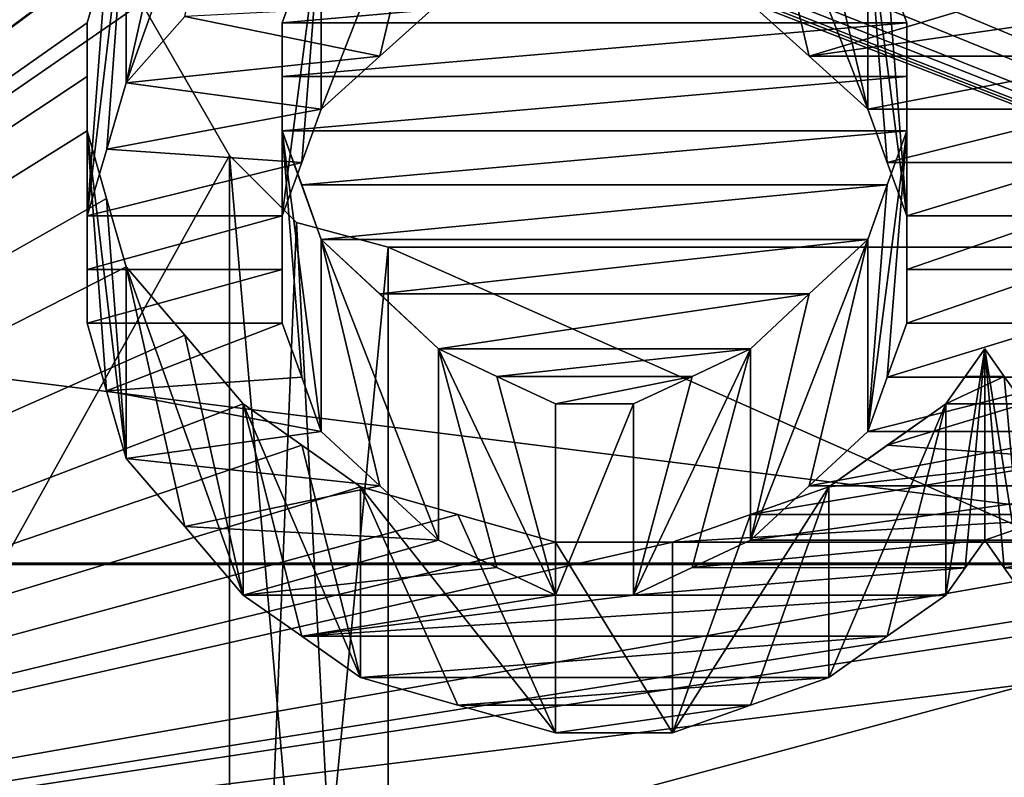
# Model space of a CAD drawing. Header units: millimetres. Extents: x -122 to 122, y -98 to 94.
# Tile 487 of 533: x 67.32 to 70, y 33.81 to 35.87. Entities that reach past the tile are written whole.
import ezdxf

# ---------------------------------------------------------------- set-up
doc = ezdxf.new("R2010")
doc.units = ezdxf.units.MM
doc.header["$LTSCALE"] = 26.699852
for name, color, linetype in [('1004', 7, 'CONTINUOUS'), ('1006', 7, 'CONTINUOUS'), ('1026', 7, 'CONTINUOUS'), ('1029', 7, 'CONTINUOUS'), ('1044', 7, 'CONTINUOUS'), ('1045', 7, 'CONTINUOUS'), ('1133', 7, 'CONTINUOUS'), ('1150', 7, 'CONTINUOUS'), ('1736', 7, 'CONTINUOUS'), ('1737', 7, 'CONTINUOUS'), ('4178', 7, 'CONTINUOUS'), ('4195', 7, 'CONTINUOUS'), ('4503', 7, 'CONTINUOUS'), ('4633', 7, 'CONTINUOUS'), ('4656', 7, 'CONTINUOUS'), ('4657', 7, 'CONTINUOUS'), ('4658', 7, 'CONTINUOUS'), ('4659', 7, 'CONTINUOUS'), ('4660', 7, 'CONTINUOUS'), ('4661', 7, 'CONTINUOUS'), ('4662', 7, 'CONTINUOUS'), ('4663', 7, 'CONTINUOUS'), ('4664', 7, 'CONTINUOUS'), ('4665', 7, 'CONTINUOUS'), ('4666', 7, 'CONTINUOUS'), ('4683', 7, 'CONTINUOUS'), ('4684', 7, 'CONTINUOUS'), ('4688', 7, 'CONTINUOUS'), ('4689', 7, 'CONTINUOUS'), ('4690', 7, 'CONTINUOUS'), ('4691', 7, 'CONTINUOUS'), ('4692', 7, 'CONTINUOUS'), ('4693', 7, 'CONTINUOUS'), ('4694', 7, 'CONTINUOUS'), ('4695', 7, 'CONTINUOUS'), ('4696', 7, 'CONTINUOUS'), ('4697', 7, 'CONTINUOUS'), ('4698', 7, 'CONTINUOUS'), ('4781', 7, 'CONTINUOUS'), ('4782', 7, 'CONTINUOUS'), ('4791', 7, 'CONTINUOUS'), ('4792', 7, 'CONTINUOUS'), ('4793', 7, 'CONTINUOUS'), ('4794', 7, 'CONTINUOUS')]:
    doc.layers.add(name, color=color, linetype=linetype)

msp = doc.modelspace()

# ---------------------------------------------------------------- linework, layer by layer
at = {"layer": '1004', "color": 250, "linetype": 'Continuous', "true_color": 0x323232}
for points in [[(78.9793, 35.25), (78.9793, 30.5274, -17.625), (68.3207, 35.25), (78.9793, 35.25)], [(68.3207, 35.25), (78.9793, 30.5274, -17.625), (68.3207, 30.5274, -17.625), (68.3207, 35.25)]]:
    msp.add_3dface(points, dxfattribs=at)
at = {"layer": '1006', "color": 250, "linetype": 'Continuous', "true_color": 0x323232}
for points in [[(78.9793, 35.25), (68.3207, 35.25), (68.3207, 30.5274, 17.625), (78.9793, 35.25)], [(78.9793, 30.5274, 17.625), (78.9793, 35.25), (68.3207, 30.5274, 17.625), (78.9793, 30.5274, 17.625)]]:
    msp.add_3dface(points, dxfattribs=at)
at = {"layer": '1026', "color": 250, "linetype": 'Continuous', "true_color": 0x323232}
for points in [[(66.4443, 38), (66.4443, 32.909, 19), (67.8877, 35.5), (66.4443, 38)], [(67.8877, 35.5), (66.4443, 32.909, 19), (67.8877, 30.7439, 17.75), (67.8877, 35.5)]]:
    msp.add_3dface(points, dxfattribs=at)
at = {"layer": '1029', "color": 250, "linetype": 'Continuous', "true_color": 0x323232}
for points in [[(66.4443, 38), (67.8877, 35.5), (67.8877, 30.7439, -17.75), (66.4443, 38)], [(66.4443, 32.909, -19), (66.4443, 38), (67.8877, 30.7439, -17.75), (66.4443, 32.909, -19)]]:
    msp.add_3dface(points, dxfattribs=at)
at = {"layer": '1044', "color": 250, "linetype": 'Continuous', "true_color": 0x323232}
for points in [[(67.8877, 35.5), (68.3207, 30.5274, -17.625), (67.8877, 30.7439, -17.75), (67.8877, 35.5)], [(68.3207, 30.5274, -17.625), (67.8877, 35.5), (68.0707, 35.317), (68.3207, 30.5274, -17.625)], [(68.3207, 35.25), (68.3207, 30.5274, -17.625), (68.0707, 35.317), (68.3207, 35.25)]]:
    msp.add_3dface(points, dxfattribs=at)
at = {"layer": '1045', "color": 250, "linetype": 'Continuous', "true_color": 0x323232}
for points in [[(67.8877, 35.5), (67.8877, 30.7439, 17.75), (68.0707, 35.317), (67.8877, 35.5)], [(67.8877, 30.7439, 17.75), (68.3207, 35.25), (68.0707, 35.317), (67.8877, 30.7439, 17.75)], [(68.3207, 30.5274, 17.625), (68.3207, 35.25), (67.8877, 30.7439, 17.75), (68.3207, 30.5274, 17.625)]]:
    msp.add_3dface(points, dxfattribs=at)
at = {"layer": '1133', "color": 250, "linetype": 'Continuous', "true_color": 0x323232}
for points in [[(103.1595, 34.3891, -24.5448), (103.1595, 41.469, -8.0861), (36.8405, 34.3891, -24.5448), (103.1595, 34.3891, -24.5448)], [(36.8405, 34.3891, -24.5448), (103.1595, 41.469, -8.0861), (36.8405, 41.469, -8.0861), (36.8405, 34.3891, -24.5448)], [(103.1595, 21.125, -36.5896), (103.1595, 34.3891, -24.5448), (36.8405, 21.125, -36.5896), (103.1595, 21.125, -36.5896)], [(36.8405, 21.125, -36.5896), (103.1595, 34.3891, -24.5448), (36.8405, 34.3891, -24.5448), (36.8405, 21.125, -36.5896)]]:
    msp.add_3dface(points, dxfattribs=at)
at = {"layer": '1150', "color": 250, "linetype": 'Continuous', "true_color": 0x323232}
for points in [[(63.7701, 33.238, -34.9757), (63.7701, 40.5031, -26.2213), (67.9255, 36.5444, -31.5051), (63.7701, 33.238, -34.9757)], [(68.085, 36.4363, -31.63), (63.7701, 33.238, -34.9757), (67.9255, 36.5444, -31.5051), (68.085, 36.4363, -31.63)], [(68.2447, 36.3277, -31.7547), (63.7701, 33.238, -34.9757), (68.085, 36.4363, -31.63), (68.2447, 36.3277, -31.7547)], [(76.2299, 33.238, -34.9757), (63.7701, 33.238, -34.9757), (68.2447, 36.3277, -31.7547), (76.2299, 33.238, -34.9757)], [(68.4573, 36.2552, -31.8374), (76.2299, 33.238, -34.9757), (68.2447, 36.3277, -31.7547), (68.4573, 36.2552, -31.8374)], [(68.6702, 36.1825, -31.92), (76.2299, 33.238, -34.9757), (68.4573, 36.2552, -31.8374), (68.6702, 36.1825, -31.92)], [(68.6702, 36.1825, -31.92), (68.8297, 36.1462, -31.9612), (76.2299, 33.238, -34.9757), (68.6702, 36.1825, -31.92)], [(68.9894, 36.1098, -32.0023), (76.2299, 33.238, -34.9757), (68.8297, 36.1462, -31.9612), (68.9894, 36.1098, -32.0023)], [(68.9894, 36.1098, -32.0023), (69.2552, 36.0733, -32.0433), (76.2299, 33.238, -34.9757), (68.9894, 36.1098, -32.0023)], [(69.5213, 36.0369, -32.0844), (76.2299, 33.238, -34.9757), (69.2552, 36.0733, -32.0433), (69.5213, 36.0369, -32.0844)], [(70.4787, 36.0369, -32.0844), (76.2299, 33.238, -34.9757), (69.5213, 36.0369, -32.0844), (70.4787, 36.0369, -32.0844)]]:
    msp.add_3dface(points, dxfattribs=at)
at = {"layer": '1736', "color": 250, "linetype": 'Continuous', "true_color": 0x323232}
for points in [[(31.5, 43.165, -19.2183), (108.5, 31.6164, -35.1136), (31.5, 31.6164, -35.1136), (31.5, 43.165, -19.2183)], [(108.5, 43.165, -19.2183), (108.5, 31.6164, -35.1136), (31.5, 43.165, -19.2183), (108.5, 43.165, -19.2183)]]:
    msp.add_3dface(points, dxfattribs=at)
at = {"layer": '1737', "color": 250, "linetype": 'Continuous', "true_color": 0x323232}
for points in [[(108.5, 44.9921, -20.0318), (108.5, 32.9547, -36.5999), (31.5, 44.9921, -20.0318), (108.5, 44.9921, -20.0318)], [(31.5, 44.9921, -20.0318), (108.5, 32.9547, -36.5999), (31.5, 32.9547, -36.5999), (31.5, 44.9921, -20.0318)]]:
    msp.add_3dface(points, dxfattribs=at)
at = {"layer": '4178', "color": 250, "linetype": 'Continuous', "true_color": 0x323232}
for points in [[(103.1595, 41.469, 8.0861), (103.1595, 34.3891, 24.5448), (36.8405, 41.469, 8.0861), (103.1595, 41.469, 8.0861)], [(36.8405, 41.469, 8.0861), (103.1595, 34.3891, 24.5448), (36.8405, 34.3891, 24.5448), (36.8405, 41.469, 8.0861)], [(103.1595, 34.3891, 24.5448), (103.1595, 21.125, 36.5896), (36.8405, 34.3891, 24.5448), (103.1595, 34.3891, 24.5448)], [(36.8405, 34.3891, 24.5448), (103.1595, 21.125, 36.5896), (36.8405, 21.125, 36.5896), (36.8405, 34.3891, 24.5448)]]:
    msp.add_3dface(points, dxfattribs=at)
at = {"layer": '4195', "color": 250, "linetype": 'Continuous', "true_color": 0x323232}
for points in [[(63.7701, 40.5031, 26.2213), (63.7701, 33.238, 34.9757), (67.5, 40.0106, 26.967), (63.7701, 40.5031, 26.2213)], [(67.5, 40.0106, 26.967), (63.7701, 33.238, 34.9757), (67.5, 39.8158, 27.2536), (67.5, 40.0106, 26.967)], [(67.5, 39.8158, 27.2536), (63.7701, 33.238, 34.9757), (67.5, 39.6191, 27.5389), (67.5, 39.8158, 27.2536)], [(67.5, 39.6191, 27.5389), (63.7701, 33.238, 34.9757), (67.8714, 39.4218, 27.8206), (67.5, 39.6191, 27.5389)], [(67.8714, 39.4218, 27.8206), (63.7701, 33.238, 34.9757), (68.2447, 39.2221, 28.1014), (67.8714, 39.4218, 27.8206)], [(63.7701, 33.238, 34.9757), (68.5638, 38.4805, 29.1086), (69.0957, 39.2221, 28.1014), (63.7701, 33.238, 34.9757)], [(68.2447, 39.2221, 28.1014), (63.7701, 33.238, 34.9757), (69.0957, 39.2221, 28.1014), (68.2447, 39.2221, 28.1014)], [(63.7701, 33.238, 34.9757), (67.9255, 36.5876, 31.4549), (68.5638, 38.4805, 29.1086), (63.7701, 33.238, 34.9757)], [(67.9255, 36.5876, 31.4549), (63.7701, 33.238, 34.9757), (67.7662, 36.4075, 31.6632), (67.9255, 36.5876, 31.4549)], [(67.7662, 36.4075, 31.6632), (63.7701, 33.238, 34.9757), (67.6064, 36.2261, 31.8705), (67.7662, 36.4075, 31.6632)], [(67.6064, 36.2261, 31.8705), (63.7701, 33.238, 34.9757), (67.5532, 36.0443, 32.076), (67.6064, 36.2261, 31.8705)], [(67.5532, 36.0443, 32.076), (63.7701, 33.238, 34.9757), (67.5, 35.8614, 32.2804), (67.5532, 36.0443, 32.076)], [(68.0851, 36.0078, 32.117), (68.0319, 35.8614, 32.2804), (69.6808, 36.0078, 32.117), (68.0851, 36.0078, 32.117)], [(69.6808, 36.0078, 32.117), (68.0319, 35.8614, 32.2804), (69.734, 35.8614, 32.2804), (69.6808, 36.0078, 32.117)], [(67.5, 35.8614, 32.2804), (63.7701, 33.238, 34.9757), (67.5, 35.7147, 32.4426), (67.5, 35.8614, 32.2804)], [(69.734, 35.8614, 32.2804), (68.0319, 35.8614, 32.2804), (68.0319, 35.7147, 32.4426), (69.734, 35.8614, 32.2804)], [(69.734, 35.7147, 32.4426), (69.734, 35.8614, 32.2804), (68.0319, 35.7147, 32.4426), (69.734, 35.7147, 32.4426)], [(67.5, 35.7147, 32.4426), (63.7701, 33.238, 34.9757), (67.5, 35.5672, 32.6042), (67.5, 35.7147, 32.4426)], [(69.734, 35.5672, 32.6042), (69.734, 35.7147, 32.4426), (68.0319, 35.5672, 32.6042), (69.734, 35.5672, 32.6042)], [(68.0319, 35.5672, 32.6042), (69.734, 35.7147, 32.4426), (68.0319, 35.7147, 32.4426), (68.0319, 35.5672, 32.6042)], [(67.5, 35.5672, 32.6042), (63.7701, 33.238, 34.9757), (67.5531, 35.3825, 32.8046), (67.5, 35.5672, 32.6042)], [(68.0851, 35.4195, 32.7647), (69.734, 35.5672, 32.6042), (68.0319, 35.5672, 32.6042), (68.0851, 35.4195, 32.7647)], [(69.6809, 35.4195, 32.7647), (69.734, 35.5672, 32.6042), (68.0851, 35.4195, 32.7647), (69.6809, 35.4195, 32.7647)], [(68.1383, 35.271, 32.9245), (69.6809, 35.4195, 32.7647), (68.0851, 35.4195, 32.7647), (68.1383, 35.271, 32.9245)], [(69.6277, 35.271, 32.9245), (69.6809, 35.4195, 32.7647), (68.1383, 35.271, 32.9245), (69.6277, 35.271, 32.9245)], [(67.5531, 35.3825, 32.8046), (63.7701, 33.238, 34.9757), (67.6064, 35.1966, 33.004), (67.5531, 35.3825, 32.8046)], [(68.2977, 35.1222, 33.0831), (69.6277, 35.271, 32.9245), (68.1383, 35.271, 32.9245), (68.2977, 35.1222, 33.0831)], [(69.4682, 35.1222, 33.0831), (69.6277, 35.271, 32.9245), (68.2977, 35.1222, 33.0831), (69.4682, 35.1222, 33.0831)], [(67.6064, 35.1966, 33.004), (63.7701, 33.238, 34.9757), (67.7658, 35.0103, 33.2015), (67.6064, 35.1966, 33.004)], [(68.4574, 34.9727, 33.2411), (69.4682, 35.1222, 33.0831), (68.2977, 35.1222, 33.0831), (68.4574, 34.9727, 33.2411)], [(69.3085, 34.9727, 33.2411), (69.4682, 35.1222, 33.0831), (68.4574, 34.9727, 33.2411), (69.3085, 34.9727, 33.2411)], [(67.7658, 35.0103, 33.2015), (63.7701, 33.238, 34.9757), (67.9255, 34.8228, 33.3982), (67.7658, 35.0103, 33.2015)], [(68.617, 34.8978, 33.3197), (69.3085, 34.9727, 33.2411), (68.4574, 34.9727, 33.2411), (68.617, 34.8978, 33.3197)], [(69.149, 34.8978, 33.3197), (69.3085, 34.9727, 33.2411), (68.617, 34.8978, 33.3197), (69.149, 34.8978, 33.3197)], [(69.9468, 34.9727, 33.2411), (69.8936, 34.8978, 33.3197), (70, 34.8978, 33.3197), (69.9468, 34.9727, 33.2411)], [(68.7766, 34.8228, 33.3982), (69.149, 34.8978, 33.3197), (68.617, 34.8978, 33.3197), (68.7766, 34.8228, 33.3982)], [(68.9894, 34.8228, 33.3982), (69.149, 34.8978, 33.3197), (68.7766, 34.8228, 33.3982), (68.9894, 34.8228, 33.3982)], [(69.8404, 34.8228, 33.3982), (70.0532, 34.8228, 33.3982), (70, 34.8978, 33.3197), (69.8404, 34.8228, 33.3982)], [(69.8936, 34.8978, 33.3197), (69.8404, 34.8228, 33.3982), (70, 34.8978, 33.3197), (69.8936, 34.8978, 33.3197)], [(67.9255, 34.8228, 33.3982), (63.7701, 33.238, 34.9757), (68.085, 34.7101, 33.5152), (67.9255, 34.8228, 33.3982)], [(70.2126, 34.6725, 33.5541), (70.0532, 34.8228, 33.3982), (69.681, 34.7101, 33.5152), (70.2126, 34.6725, 33.5541)], [(69.681, 34.7101, 33.5152), (70.0532, 34.8228, 33.3982), (69.8404, 34.8228, 33.3982), (69.681, 34.7101, 33.5152)], [(68.085, 34.7101, 33.5152), (63.7701, 33.238, 34.9757), (68.2447, 34.597, 33.632), (68.085, 34.7101, 33.5152)], [(69.5213, 34.597, 33.632), (70.2126, 34.6725, 33.5541), (69.681, 34.7101, 33.5152), (69.5213, 34.597, 33.632)], [(70.3723, 34.5214, 33.7095), (70.2126, 34.6725, 33.5541), (69.3086, 34.5215, 33.7095), (70.3723, 34.5214, 33.7095)], [(69.3086, 34.5215, 33.7095), (70.2126, 34.6725, 33.5541), (69.5213, 34.597, 33.632), (69.3086, 34.5215, 33.7095)], [(68.2447, 34.597, 33.632), (63.7701, 33.238, 34.9757), (68.5105, 34.5215, 33.7095), (68.2447, 34.597, 33.632)], [(68.5105, 34.5215, 33.7095), (63.7701, 33.238, 34.9757), (68.7766, 34.4458, 33.7868), (68.5105, 34.5215, 33.7095)], [(69.0957, 34.4458, 33.7868), (70.3723, 34.5214, 33.7095), (69.3086, 34.5215, 33.7095), (69.0957, 34.4458, 33.7868)], [(70.6382, 34.4458, 33.7868), (70.3723, 34.5214, 33.7095), (69.0957, 34.4458, 33.7868), (70.6382, 34.4458, 33.7868)], [(70.6382, 34.4458, 33.7868), (63.7701, 33.238, 34.9757), (70.9043, 34.37, 33.8639), (70.6382, 34.4458, 33.7868)], [(63.7701, 33.238, 34.9757), (70.6382, 34.4458, 33.7868), (69.0957, 34.4458, 33.7868), (63.7701, 33.238, 34.9757)], [(68.7766, 34.4458, 33.7868), (63.7701, 33.238, 34.9757), (69.0957, 34.4458, 33.7868), (68.7766, 34.4458, 33.7868)], [(63.7701, 33.238, 34.9757), (68.6702, 33.6824, 34.5479), (71.2234, 34.37, 33.8639), (63.7701, 33.238, 34.9757)], [(70.9043, 34.37, 33.8639), (63.7701, 33.238, 34.9757), (71.2234, 34.37, 33.8639), (70.9043, 34.37, 33.8639)], [(68.6702, 33.6824, 34.5479), (70.9043, 33.7593, 34.4728), (71.2234, 34.37, 33.8639), (68.6702, 33.6824, 34.5479)]]:
    msp.add_3dface(points, dxfattribs=at)
at = {"layer": '4503', "color": 250, "linetype": 'Continuous', "true_color": 0x323232}
for points in [[(67.7662, 35.8781, 30.7461), (68.2981, 35.7701, 30.8718), (68.4574, 35.9138, 30.7045), (67.7662, 35.8781, 30.7461)], [(69.9468, 35.9138, 30.7045), (69.3085, 35.9138, 30.7045), (69.4679, 35.7701, 30.8718), (69.9468, 35.9138, 30.7045)], [(70.4787, 35.9138, 30.7045), (69.9468, 35.9138, 30.7045), (69.4679, 35.7701, 30.8718), (70.4787, 35.9138, 30.7045)], [(70.3724, 35.77, 30.8718), (70.4787, 35.9138, 30.7045), (69.4679, 35.7701, 30.8718), (70.3724, 35.77, 30.8718)], [(67.7662, 35.8781, 30.7461), (67.6064, 35.6978, 30.9553), (68.2981, 35.7701, 30.8718), (67.7662, 35.8781, 30.7461)], [(67.6064, 35.6978, 30.9553), (68.1383, 35.6255, 31.0385), (68.2981, 35.7701, 30.8718), (67.6064, 35.6978, 30.9553)], [(70.3724, 35.77, 30.8718), (69.4679, 35.7701, 30.8718), (69.6277, 35.6255, 31.0385), (70.3724, 35.77, 30.8718)], [(70.266, 35.6255, 31.0385), (70.3724, 35.77, 30.8718), (69.6277, 35.6255, 31.0385), (70.266, 35.6255, 31.0385)], [(67.6064, 35.6978, 30.9553), (67.5532, 35.517, 31.1626), (68.1383, 35.6255, 31.0385), (67.6064, 35.6978, 30.9553)], [(67.5532, 35.517, 31.1626), (68.0852, 35.4807, 31.2039), (68.1383, 35.6255, 31.0385), (67.5532, 35.517, 31.1626)], [(70.266, 35.6255, 31.0385), (69.6277, 35.6255, 31.0385), (69.6808, 35.4807, 31.2039), (70.266, 35.6255, 31.0385)], [(70.2128, 35.4807, 31.2039), (70.266, 35.6255, 31.0385), (69.6808, 35.4807, 31.2039), (70.2128, 35.4807, 31.2039)], [(67.5532, 35.517, 31.1626), (67.5, 35.335, 31.3687), (68.0852, 35.4807, 31.2039), (67.5532, 35.517, 31.1626)], [(67.5, 35.335, 31.3687), (68.0319, 35.335, 31.3687), (68.0852, 35.4807, 31.2039), (67.5, 35.335, 31.3687)], [(70.2128, 35.4807, 31.2039), (69.6808, 35.4807, 31.2039), (69.734, 35.335, 31.3687), (70.2128, 35.4807, 31.2039)], [(70.1596, 35.335, 31.3687), (70.2128, 35.4807, 31.2039), (69.734, 35.335, 31.3687), (70.1596, 35.335, 31.3687)], [(67.5, 35.335, 31.3687), (67.5, 35.1891, 31.5323), (68.0319, 35.335, 31.3687), (67.5, 35.335, 31.3687)], [(68.0319, 35.335, 31.3687), (67.5, 35.1891, 31.5323), (68.0319, 35.1891, 31.5323), (68.0319, 35.335, 31.3687)], [(70.1596, 35.1891, 31.5323), (70.1596, 35.335, 31.3687), (69.734, 35.1891, 31.5323), (70.1596, 35.1891, 31.5323)], [(70.1596, 35.335, 31.3687), (69.734, 35.335, 31.3687), (69.734, 35.1891, 31.5323), (70.1596, 35.335, 31.3687)], [(67.5, 35.1891, 31.5323), (67.5, 35.0424, 31.6953), (68.0319, 35.1891, 31.5323), (67.5, 35.1891, 31.5323)], [(67.5, 35.0424, 31.6953), (68.0319, 35.0424, 31.6953), (68.0319, 35.1891, 31.5323), (67.5, 35.0424, 31.6953)], [(70.1596, 35.0424, 31.6953), (70.1596, 35.1891, 31.5323), (69.734, 35.0424, 31.6953), (70.1596, 35.0424, 31.6953)], [(70.1596, 35.1891, 31.5323), (69.734, 35.1891, 31.5323), (69.734, 35.0424, 31.6953), (70.1596, 35.1891, 31.5323)], [(67.5, 35.0424, 31.6953), (67.5531, 34.8586, 31.8973), (68.0319, 35.0424, 31.6953), (67.5, 35.0424, 31.6953)], [(67.5531, 34.8586, 31.8973), (68.0851, 34.8954, 31.857), (68.0319, 35.0424, 31.6953), (67.5531, 34.8586, 31.8973)], [(70.2127, 34.8954, 31.857), (70.1596, 35.0424, 31.6953), (69.6809, 34.8954, 31.857), (70.2127, 34.8954, 31.857)], [(70.1596, 35.0424, 31.6953), (69.734, 35.0424, 31.6953), (69.6809, 34.8954, 31.857), (70.1596, 35.0424, 31.6953)], [(67.5531, 34.8586, 31.8973), (68.1383, 34.7477, 32.0181), (68.0851, 34.8954, 31.857), (67.5531, 34.8586, 31.8973)], [(70.266, 34.7477, 32.0181), (70.2127, 34.8954, 31.857), (69.6277, 34.7477, 32.0181), (70.266, 34.7477, 32.0181)], [(70.2127, 34.8954, 31.857), (69.6809, 34.8954, 31.857), (69.6277, 34.7477, 32.0181), (70.2127, 34.8954, 31.857)], [(67.5531, 34.8586, 31.8973), (67.6064, 34.6737, 32.0983), (68.1383, 34.7477, 32.0181), (67.5531, 34.8586, 31.8973)], [(67.6064, 34.6737, 32.0983), (68.2977, 34.5997, 32.178), (68.1383, 34.7477, 32.0181), (67.6064, 34.6737, 32.0983)], [(70.3722, 34.5997, 32.178), (70.266, 34.7477, 32.0181), (69.4682, 34.5997, 32.178), (70.3722, 34.5997, 32.178)], [(70.266, 34.7477, 32.0181), (69.6277, 34.7477, 32.0181), (69.4682, 34.5997, 32.178), (70.266, 34.7477, 32.0181)], [(67.6064, 34.6737, 32.0983), (67.7658, 34.4883, 32.2974), (68.2977, 34.5997, 32.178), (67.6064, 34.6737, 32.0983)], [(67.7658, 34.4883, 32.2974), (68.4574, 34.4509, 32.3373), (68.2977, 34.5997, 32.178), (67.7658, 34.4883, 32.2974)], [(69.9468, 34.4509, 32.3373), (70.3722, 34.5997, 32.178), (69.3085, 34.4509, 32.3373), (69.9468, 34.4509, 32.3373)], [(70.3722, 34.5997, 32.178), (69.4682, 34.5997, 32.178), (69.3085, 34.4509, 32.3373), (70.3722, 34.5997, 32.178)], [(69.9468, 34.4509, 32.3373), (70.4787, 34.4509, 32.3373), (70.3722, 34.5997, 32.178), (69.9468, 34.4509, 32.3373)], [(67.7658, 34.4883, 32.2974), (67.9255, 34.3016, 32.4955), (68.4574, 34.4509, 32.3373), (67.7658, 34.4883, 32.2974)], [(67.9255, 34.3016, 32.4955), (68.6169, 34.3764, 32.4165), (68.4574, 34.4509, 32.3373), (67.9255, 34.3016, 32.4955)], [(69.8936, 34.3763, 32.4165), (69.9468, 34.4509, 32.3373), (69.149, 34.3764, 32.4165), (69.8936, 34.3763, 32.4165)], [(69.9468, 34.4509, 32.3373), (69.3085, 34.4509, 32.3373), (69.149, 34.3764, 32.4165), (69.9468, 34.4509, 32.3373)], [(69.9468, 34.4509, 32.3373), (70, 34.3763, 32.4165), (70.4787, 34.4509, 32.3373), (69.9468, 34.4509, 32.3373)], [(70, 34.3763, 32.4165), (70.6913, 34.3391, 32.456), (70.4787, 34.4509, 32.3373), (70, 34.3763, 32.4165)], [(67.9255, 34.3016, 32.4955), (68.7766, 34.3016, 32.4955), (68.6169, 34.3764, 32.4165), (67.9255, 34.3016, 32.4955)], [(69.8936, 34.3763, 32.4165), (69.149, 34.3764, 32.4165), (68.9894, 34.3016, 32.4955), (69.8936, 34.3763, 32.4165)], [(69.8404, 34.3016, 32.4955), (69.8936, 34.3763, 32.4165), (68.9894, 34.3016, 32.4955), (69.8404, 34.3016, 32.4955)], [(70, 34.3763, 32.4165), (70.0532, 34.3016, 32.4955), (70.6913, 34.3391, 32.456), (70, 34.3763, 32.4165)], [(67.9255, 34.3016, 32.4955), (68.085, 34.1895, 32.6135), (68.7766, 34.3016, 32.4955), (67.9255, 34.3016, 32.4955)], [(68.085, 34.1895, 32.6135), (69.681, 34.1895, 32.6135), (69.8404, 34.3016, 32.4955), (68.085, 34.1895, 32.6135)], [(68.085, 34.1895, 32.6135), (69.8404, 34.3016, 32.4955), (68.9894, 34.3016, 32.4955), (68.085, 34.1895, 32.6135)], [(68.085, 34.1895, 32.6135), (68.9894, 34.3016, 32.4955), (68.7766, 34.3016, 32.4955), (68.085, 34.1895, 32.6135)], [(68.085, 34.1895, 32.6135), (68.2447, 34.0769, 32.7312), (69.681, 34.1895, 32.6135), (68.085, 34.1895, 32.6135)], [(68.2447, 34.0769, 32.7312), (69.5213, 34.0769, 32.7312), (69.681, 34.1895, 32.6135), (68.2447, 34.0769, 32.7312)], [(68.2447, 34.0769, 32.7312), (68.5105, 34.0017, 32.8092), (69.5213, 34.0769, 32.7312), (68.2447, 34.0769, 32.7312)], [(68.5105, 34.0017, 32.8092), (69.3086, 34.0017, 32.8092), (69.5213, 34.0769, 32.7312), (68.5105, 34.0017, 32.8092)], [(68.5105, 34.0017, 32.8092), (68.7766, 33.9263, 32.8872), (69.3086, 34.0017, 32.8092), (68.5105, 34.0017, 32.8092)], [(68.7766, 33.9263, 32.8872), (69.0957, 33.9263, 32.8872), (69.3086, 34.0017, 32.8092), (68.7766, 33.9263, 32.8872)]]:
    msp.add_3dface(points, dxfattribs=at)
at = {"layer": '4633', "color": 250, "linetype": 'Continuous', "true_color": 0x323232}
for points in [[(69.9468, 34.9727, 33.2411), (70, 34.8978, 33.3197), (70.0532, 34.3016, 32.4955), (69.9468, 34.9727, 33.2411)], [(69.9468, 34.4509, 32.3373), (69.9468, 34.9727, 33.2411), (70, 34.3763, 32.4165), (69.9468, 34.4509, 32.3373)], [(70, 34.3763, 32.4165), (69.9468, 34.9727, 33.2411), (70.0532, 34.3016, 32.4955), (70, 34.3763, 32.4165)], [(70, 34.8978, 33.3197), (70.0532, 34.8228, 33.3982), (70.0532, 34.3016, 32.4955), (70, 34.8978, 33.3197)]]:
    msp.add_3dface(points, dxfattribs=at)
at = {"layer": '4656', "color": 250, "linetype": 'Continuous', "true_color": 0x323232}
for points in [[(67.9255, 36.5876, 31.4549), (67.7662, 36.4075, 31.6632), (67.6064, 35.6978, 30.9553), (67.9255, 36.5876, 31.4549)], [(67.7662, 35.8781, 30.7461), (67.9255, 36.5876, 31.4549), (67.6064, 35.6978, 30.9553), (67.7662, 35.8781, 30.7461)], [(67.7662, 36.4075, 31.6632), (67.6064, 36.2261, 31.8705), (67.6064, 35.6978, 30.9553), (67.7662, 36.4075, 31.6632)]]:
    msp.add_3dface(points, dxfattribs=at)
at = {"layer": '4657', "color": 250, "linetype": 'Continuous', "true_color": 0x323232}
for points in [[(67.6064, 36.2261, 31.8705), (67.5532, 36.0443, 32.076), (67.5, 35.335, 31.3687), (67.6064, 36.2261, 31.8705)], [(67.5532, 35.517, 31.1626), (67.6064, 36.2261, 31.8705), (67.5, 35.335, 31.3687), (67.5532, 35.517, 31.1626)], [(67.6064, 35.6978, 30.9553), (67.6064, 36.2261, 31.8705), (67.5532, 35.517, 31.1626), (67.6064, 35.6978, 30.9553)], [(67.5532, 36.0443, 32.076), (67.5, 35.8614, 32.2804), (67.5, 35.335, 31.3687), (67.5532, 36.0443, 32.076)]]:
    msp.add_3dface(points, dxfattribs=at)
at = {"layer": '4658', "color": 250, "linetype": 'Continuous', "true_color": 0x323232}
for points in [[(67.5, 35.8614, 32.2804), (67.5, 35.7147, 32.4426), (67.5, 35.0424, 31.6953), (67.5, 35.8614, 32.2804)], [(67.5, 35.335, 31.3687), (67.5, 35.8614, 32.2804), (67.5, 35.1891, 31.5323), (67.5, 35.335, 31.3687)], [(67.5, 35.1891, 31.5323), (67.5, 35.8614, 32.2804), (67.5, 35.0424, 31.6953), (67.5, 35.1891, 31.5323)], [(67.5, 35.7147, 32.4426), (67.5, 35.5672, 32.6042), (67.5, 35.0424, 31.6953), (67.5, 35.7147, 32.4426)]]:
    msp.add_3dface(points, dxfattribs=at)
at = {"layer": '4659', "color": 250, "linetype": 'Continuous', "true_color": 0x323232}
for points in [[(67.5, 35.5672, 32.6042), (67.5531, 35.3825, 32.8046), (67.6064, 34.6737, 32.0983), (67.5, 35.5672, 32.6042)], [(67.5, 35.0424, 31.6953), (67.5, 35.5672, 32.6042), (67.5531, 34.8586, 31.8973), (67.5, 35.0424, 31.6953)], [(67.5531, 34.8586, 31.8973), (67.5, 35.5672, 32.6042), (67.6064, 34.6737, 32.0983), (67.5531, 34.8586, 31.8973)], [(67.5531, 35.3825, 32.8046), (67.6064, 35.1966, 33.004), (67.6064, 34.6737, 32.0983), (67.5531, 35.3825, 32.8046)]]:
    msp.add_3dface(points, dxfattribs=at)
at = {"layer": '4660', "color": 250, "linetype": 'Continuous', "true_color": 0x323232}
for points in [[(67.6064, 35.1966, 33.004), (67.7658, 35.0103, 33.2015), (67.9255, 34.3016, 32.4955), (67.6064, 35.1966, 33.004)], [(67.6064, 34.6737, 32.0983), (67.6064, 35.1966, 33.004), (67.7658, 34.4883, 32.2974), (67.6064, 34.6737, 32.0983)], [(67.7658, 34.4883, 32.2974), (67.6064, 35.1966, 33.004), (67.9255, 34.3016, 32.4955), (67.7658, 34.4883, 32.2974)], [(67.7658, 35.0103, 33.2015), (67.9255, 34.8228, 33.3982), (67.9255, 34.3016, 32.4955), (67.7658, 35.0103, 33.2015)]]:
    msp.add_3dface(points, dxfattribs=at)
at = {"layer": '4661', "color": 250, "linetype": 'Continuous', "true_color": 0x323232}
for points in [[(67.9255, 34.8228, 33.3982), (68.085, 34.7101, 33.5152), (68.2447, 34.0769, 32.7312), (67.9255, 34.8228, 33.3982)], [(67.9255, 34.3016, 32.4955), (67.9255, 34.8228, 33.3982), (68.085, 34.1895, 32.6135), (67.9255, 34.3016, 32.4955)], [(68.085, 34.1895, 32.6135), (67.9255, 34.8228, 33.3982), (68.2447, 34.0769, 32.7312), (68.085, 34.1895, 32.6135)], [(68.085, 34.7101, 33.5152), (68.2447, 34.597, 33.632), (68.2447, 34.0769, 32.7312), (68.085, 34.7101, 33.5152)]]:
    msp.add_3dface(points, dxfattribs=at)
at = {"layer": '4662', "color": 250, "linetype": 'Continuous', "true_color": 0x323232}
for points in [[(68.2447, 34.597, 33.632), (68.5105, 34.5215, 33.7095), (68.7766, 33.9263, 32.8872), (68.2447, 34.597, 33.632)], [(68.2447, 34.0769, 32.7312), (68.2447, 34.597, 33.632), (68.5105, 34.0017, 32.8092), (68.2447, 34.0769, 32.7312)], [(68.5105, 34.0017, 32.8092), (68.2447, 34.597, 33.632), (68.7766, 33.9263, 32.8872), (68.5105, 34.0017, 32.8092)], [(68.5105, 34.5215, 33.7095), (68.7766, 34.4458, 33.7868), (68.7766, 33.9263, 32.8872), (68.5105, 34.5215, 33.7095)]]:
    msp.add_3dface(points, dxfattribs=at)
at = {"layer": '4663', "color": 250, "linetype": 'Continuous', "true_color": 0x323232}
for points in [[(68.7766, 34.4458, 33.7868), (69.0957, 34.4458, 33.7868), (69.0957, 33.9263, 32.8872), (68.7766, 34.4458, 33.7868)], [(68.7766, 33.9263, 32.8872), (68.7766, 34.4458, 33.7868), (69.0957, 33.9263, 32.8872), (68.7766, 33.9263, 32.8872)]]:
    msp.add_3dface(points, dxfattribs=at)
at = {"layer": '4664', "color": 250, "linetype": 'Continuous', "true_color": 0x323232}
for points in [[(69.5213, 34.597, 33.632), (69.0957, 33.9263, 32.8872), (69.3086, 34.5215, 33.7095), (69.5213, 34.597, 33.632)], [(69.0957, 33.9263, 32.8872), (69.5213, 34.597, 33.632), (69.3086, 34.0017, 32.8092), (69.0957, 33.9263, 32.8872)], [(69.3086, 34.0017, 32.8092), (69.5213, 34.597, 33.632), (69.5213, 34.0769, 32.7312), (69.3086, 34.0017, 32.8092)], [(69.0957, 34.4458, 33.7868), (69.3086, 34.5215, 33.7095), (69.0957, 33.9263, 32.8872), (69.0957, 34.4458, 33.7868)]]:
    msp.add_3dface(points, dxfattribs=at)
at = {"layer": '4665', "color": 250, "linetype": 'Continuous', "true_color": 0x323232}
for points in [[(69.5213, 34.597, 33.632), (69.681, 34.7101, 33.5152), (69.8404, 34.8228, 33.3982), (69.5213, 34.597, 33.632)], [(69.5213, 34.597, 33.632), (69.8404, 34.8228, 33.3982), (69.5213, 34.0769, 32.7312), (69.5213, 34.597, 33.632)], [(69.5213, 34.0769, 32.7312), (69.8404, 34.8228, 33.3982), (69.681, 34.1895, 32.6135), (69.5213, 34.0769, 32.7312)], [(69.681, 34.1895, 32.6135), (69.8404, 34.8228, 33.3982), (69.8404, 34.3016, 32.4955), (69.681, 34.1895, 32.6135)]]:
    msp.add_3dface(points, dxfattribs=at)
at = {"layer": '4666', "color": 250, "linetype": 'Continuous', "true_color": 0x323232}
for points in [[(69.8404, 34.8228, 33.3982), (69.8936, 34.8978, 33.3197), (69.9468, 34.9727, 33.2411), (69.8404, 34.8228, 33.3982)], [(69.8404, 34.8228, 33.3982), (69.9468, 34.9727, 33.2411), (69.8404, 34.3016, 32.4955), (69.8404, 34.8228, 33.3982)], [(69.8404, 34.3016, 32.4955), (69.9468, 34.9727, 33.2411), (69.8936, 34.3763, 32.4165), (69.8404, 34.3016, 32.4955)], [(69.9468, 34.9727, 33.2411), (69.9468, 34.4509, 32.3373), (69.8936, 34.3763, 32.4165), (69.9468, 34.9727, 33.2411)]]:
    msp.add_3dface(points, dxfattribs=at)
at = {"layer": '4683', "color": 250, "linetype": 'Continuous', "true_color": 0x323232}
for points in [[(68.0319, 35.8614, 32.2804), (68.0851, 36.0078, 32.117), (68.1383, 36.1534, 31.9529), (68.0319, 35.8614, 32.2804)], [(68.0319, 35.8614, 32.2804), (68.1383, 36.1534, 31.9529), (68.0319, 35.335, 31.3687), (68.0319, 35.8614, 32.2804)], [(68.0319, 35.335, 31.3687), (68.1383, 36.1534, 31.9529), (68.0852, 35.4807, 31.2039), (68.0319, 35.335, 31.3687)], [(68.0852, 35.4807, 31.2039), (68.1383, 36.1534, 31.9529), (68.1383, 35.6255, 31.0385), (68.0852, 35.4807, 31.2039)]]:
    msp.add_3dface(points, dxfattribs=at)
at = {"layer": '4684', "color": 250, "linetype": 'Continuous', "true_color": 0x323232}
for points in [[(68.1383, 36.1534, 31.9529), (68.4574, 36.4434, 31.6218), (68.1383, 35.6255, 31.0385), (68.1383, 36.1534, 31.9529)], [(68.1383, 35.6255, 31.0385), (68.4574, 36.4434, 31.6218), (68.2981, 35.7701, 30.8718), (68.1383, 35.6255, 31.0385)], [(68.2981, 35.7701, 30.8718), (68.4574, 36.4434, 31.6218), (68.4574, 35.9138, 30.7045), (68.2981, 35.7701, 30.8718)]]:
    msp.add_3dface(points, dxfattribs=at)
at = {"layer": '4688', "color": 250, "linetype": 'Continuous', "true_color": 0x323232}
for points in [[(69.3085, 36.4434, 31.6218), (69.4679, 36.2989, 31.7877), (69.6277, 35.6255, 31.0385), (69.3085, 36.4434, 31.6218)], [(69.3085, 35.9138, 30.7045), (69.3085, 36.4434, 31.6218), (69.4679, 35.7701, 30.8718), (69.3085, 35.9138, 30.7045)], [(69.4679, 35.7701, 30.8718), (69.3085, 36.4434, 31.6218), (69.6277, 35.6255, 31.0385), (69.4679, 35.7701, 30.8718)], [(69.4679, 36.2989, 31.7877), (69.6277, 36.1534, 31.9529), (69.6277, 35.6255, 31.0385), (69.4679, 36.2989, 31.7877)]]:
    msp.add_3dface(points, dxfattribs=at)
at = {"layer": '4689', "color": 250, "linetype": 'Continuous', "true_color": 0x323232}
for points in [[(69.6277, 36.1534, 31.9529), (69.6808, 36.0078, 32.117), (69.734, 35.335, 31.3687), (69.6277, 36.1534, 31.9529)], [(69.6277, 35.6255, 31.0385), (69.6277, 36.1534, 31.9529), (69.6808, 35.4807, 31.2039), (69.6277, 35.6255, 31.0385)], [(69.6808, 35.4807, 31.2039), (69.6277, 36.1534, 31.9529), (69.734, 35.335, 31.3687), (69.6808, 35.4807, 31.2039)], [(69.6808, 36.0078, 32.117), (69.734, 35.8614, 32.2804), (69.734, 35.335, 31.3687), (69.6808, 36.0078, 32.117)]]:
    msp.add_3dface(points, dxfattribs=at)
at = {"layer": '4690', "color": 250, "linetype": 'Continuous', "true_color": 0x323232}
for points in [[(69.734, 35.8614, 32.2804), (69.734, 35.7147, 32.4426), (69.734, 35.0424, 31.6953), (69.734, 35.8614, 32.2804)], [(69.734, 35.335, 31.3687), (69.734, 35.8614, 32.2804), (69.734, 35.1891, 31.5323), (69.734, 35.335, 31.3687)], [(69.734, 35.1891, 31.5323), (69.734, 35.8614, 32.2804), (69.734, 35.0424, 31.6953), (69.734, 35.1891, 31.5323)], [(69.734, 35.7147, 32.4426), (69.734, 35.5672, 32.6042), (69.734, 35.0424, 31.6953), (69.734, 35.7147, 32.4426)]]:
    msp.add_3dface(points, dxfattribs=at)
at = {"layer": '4691', "color": 250, "linetype": 'Continuous', "true_color": 0x323232}
for points in [[(69.734, 35.5672, 32.6042), (69.6809, 35.4195, 32.7647), (69.6277, 34.7477, 32.0181), (69.734, 35.5672, 32.6042)], [(69.6809, 34.8954, 31.857), (69.734, 35.5672, 32.6042), (69.6277, 34.7477, 32.0181), (69.6809, 34.8954, 31.857)], [(69.734, 35.0424, 31.6953), (69.734, 35.5672, 32.6042), (69.6809, 34.8954, 31.857), (69.734, 35.0424, 31.6953)], [(69.6809, 35.4195, 32.7647), (69.6277, 35.271, 32.9245), (69.6277, 34.7477, 32.0181), (69.6809, 35.4195, 32.7647)]]:
    msp.add_3dface(points, dxfattribs=at)
at = {"layer": '4692', "color": 250, "linetype": 'Continuous', "true_color": 0x323232}
for points in [[(69.6277, 35.271, 32.9245), (69.4682, 35.1222, 33.0831), (69.3085, 34.4509, 32.3373), (69.6277, 35.271, 32.9245)], [(69.4682, 34.5997, 32.178), (69.6277, 35.271, 32.9245), (69.3085, 34.4509, 32.3373), (69.4682, 34.5997, 32.178)], [(69.6277, 34.7477, 32.0181), (69.6277, 35.271, 32.9245), (69.4682, 34.5997, 32.178), (69.6277, 34.7477, 32.0181)], [(69.4682, 35.1222, 33.0831), (69.3085, 34.9727, 33.2411), (69.3085, 34.4509, 32.3373), (69.4682, 35.1222, 33.0831)]]:
    msp.add_3dface(points, dxfattribs=at)
at = {"layer": '4693', "color": 250, "linetype": 'Continuous', "true_color": 0x323232}
for points in [[(69.3085, 34.9727, 33.2411), (69.149, 34.8978, 33.3197), (68.9894, 34.3016, 32.4955), (69.3085, 34.9727, 33.2411)], [(69.149, 34.3764, 32.4165), (69.3085, 34.9727, 33.2411), (68.9894, 34.3016, 32.4955), (69.149, 34.3764, 32.4165)], [(69.3085, 34.4509, 32.3373), (69.3085, 34.9727, 33.2411), (69.149, 34.3764, 32.4165), (69.3085, 34.4509, 32.3373)], [(69.149, 34.8978, 33.3197), (68.9894, 34.8228, 33.3982), (68.9894, 34.3016, 32.4955), (69.149, 34.8978, 33.3197)]]:
    msp.add_3dface(points, dxfattribs=at)
at = {"layer": '4694', "color": 250, "linetype": 'Continuous', "true_color": 0x323232}
for points in [[(68.9894, 34.8228, 33.3982), (68.7766, 34.8228, 33.3982), (68.7766, 34.3016, 32.4955), (68.9894, 34.8228, 33.3982)], [(68.9894, 34.3016, 32.4955), (68.9894, 34.8228, 33.3982), (68.7766, 34.3016, 32.4955), (68.9894, 34.3016, 32.4955)]]:
    msp.add_3dface(points, dxfattribs=at)
at = {"layer": '4695', "color": 250, "linetype": 'Continuous', "true_color": 0x323232}
for points in [[(68.4574, 34.9727, 33.2411), (68.7766, 34.3016, 32.4955), (68.617, 34.8978, 33.3197), (68.4574, 34.9727, 33.2411)], [(68.7766, 34.3016, 32.4955), (68.4574, 34.9727, 33.2411), (68.6169, 34.3764, 32.4165), (68.7766, 34.3016, 32.4955)], [(68.6169, 34.3764, 32.4165), (68.4574, 34.9727, 33.2411), (68.4574, 34.4509, 32.3373), (68.6169, 34.3764, 32.4165)], [(68.7766, 34.8228, 33.3982), (68.617, 34.8978, 33.3197), (68.7766, 34.3016, 32.4955), (68.7766, 34.8228, 33.3982)]]:
    msp.add_3dface(points, dxfattribs=at)
at = {"layer": '4696', "color": 250, "linetype": 'Continuous', "true_color": 0x323232}
for points in [[(68.4574, 34.9727, 33.2411), (68.2977, 35.1222, 33.0831), (68.1383, 35.271, 32.9245), (68.4574, 34.9727, 33.2411)], [(68.4574, 34.9727, 33.2411), (68.1383, 35.271, 32.9245), (68.4574, 34.4509, 32.3373), (68.4574, 34.9727, 33.2411)], [(68.4574, 34.4509, 32.3373), (68.1383, 35.271, 32.9245), (68.2977, 34.5997, 32.178), (68.4574, 34.4509, 32.3373)], [(68.2977, 34.5997, 32.178), (68.1383, 35.271, 32.9245), (68.1383, 34.7477, 32.0181), (68.2977, 34.5997, 32.178)]]:
    msp.add_3dface(points, dxfattribs=at)
at = {"layer": '4697', "color": 250, "linetype": 'Continuous', "true_color": 0x323232}
for points in [[(68.1383, 35.271, 32.9245), (68.0851, 35.4195, 32.7647), (68.0319, 35.5672, 32.6042), (68.1383, 35.271, 32.9245)], [(68.1383, 35.271, 32.9245), (68.0319, 35.5672, 32.6042), (68.1383, 34.7477, 32.0181), (68.1383, 35.271, 32.9245)], [(68.1383, 34.7477, 32.0181), (68.0319, 35.5672, 32.6042), (68.0851, 34.8954, 31.857), (68.1383, 34.7477, 32.0181)], [(68.0851, 34.8954, 31.857), (68.0319, 35.5672, 32.6042), (68.0319, 35.0424, 31.6953), (68.0851, 34.8954, 31.857)]]:
    msp.add_3dface(points, dxfattribs=at)
at = {"layer": '4698', "color": 250, "linetype": 'Continuous', "true_color": 0x323232}
for points in [[(68.0319, 35.8614, 32.2804), (68.0319, 35.5672, 32.6042), (68.0319, 35.7147, 32.4426), (68.0319, 35.8614, 32.2804)], [(68.0319, 35.5672, 32.6042), (68.0319, 35.8614, 32.2804), (68.0319, 35.0424, 31.6953), (68.0319, 35.5672, 32.6042)], [(68.0319, 35.8614, 32.2804), (68.0319, 35.335, 31.3687), (68.0319, 35.1891, 31.5323), (68.0319, 35.8614, 32.2804)], [(68.0319, 35.0424, 31.6953), (68.0319, 35.8614, 32.2804), (68.0319, 35.1891, 31.5323), (68.0319, 35.0424, 31.6953)]]:
    msp.add_3dface(points, dxfattribs=at)
at = {"layer": '4781', "color": 250, "linetype": 'Continuous', "true_color": 0x323232}
for points in [[(31.5, 31.6164, 35.1136), (108.5, 43.165, 19.2183), (31.5, 43.165, 19.2183), (31.5, 31.6164, 35.1136)], [(108.5, 31.6164, 35.1136), (108.5, 43.165, 19.2183), (31.5, 31.6164, 35.1136), (108.5, 31.6164, 35.1136)]]:
    msp.add_3dface(points, dxfattribs=at)
at = {"layer": '4782', "color": 250, "linetype": 'Continuous', "true_color": 0x323232}
for points in [[(108.5, 32.9547, 36.5999), (108.5, 44.9921, 20.0318), (31.5, 32.9547, 36.5999), (108.5, 32.9547, 36.5999)], [(31.5, 32.9547, 36.5999), (108.5, 44.9921, 20.0318), (31.5, 44.9921, 20.0318), (31.5, 32.9547, 36.5999)]]:
    msp.add_3dface(points, dxfattribs=at)
at = {"layer": '4791', "color": 150, "linetype": 'Continuous', "true_color": 0x378cff}
for points in [[(22, 28.0584, -35.181), (22, 40.5443, -19.523), (122, 28.0584, -35.181), (22, 28.0584, -35.181)], [(22, 40.5443, -19.523), (122, 40.5443, -19.523), (122, 28.0584, -35.181), (22, 40.5443, -19.523)]]:
    msp.add_3dface(points, dxfattribs=at)
at = {"layer": '4792', "color": 150, "linetype": 'Continuous', "true_color": 0x378cff}
for points in [[(22, 40.5443, 19.523), (22, 28.0584, 35.181), (122, 40.5443, 19.523), (22, 40.5443, 19.523)], [(22, 28.0584, 35.181), (122, 28.0584, 35.181), (122, 40.5443, 19.523), (22, 28.0584, 35.181)]]:
    msp.add_3dface(points, dxfattribs=at)
at = {"layer": '4793', "color": 150, "linetype": 'Continuous', "true_color": 0x378cff}
for points in [[(22, 34.3853, 19.854), (22, 38.3524, 10.2783), (122, 34.3853, 19.854), (22, 34.3853, 19.854)], [(22, 38.3524, 10.2783), (122, 38.3524, 10.2783), (122, 34.3853, 19.854), (22, 38.3524, 10.2783)], [(22, 28.076, 28.076), (22, 34.3853, 19.854), (122, 28.076, 28.076), (22, 28.076, 28.076)], [(22, 34.3853, 19.854), (122, 34.3853, 19.854), (122, 28.076, 28.076), (22, 34.3853, 19.854)]]:
    msp.add_3dface(points, dxfattribs=at)
at = {"layer": '4794', "color": 150, "linetype": 'Continuous', "true_color": 0x378cff}
for points in [[(22, 38.3524, -10.2783), (22, 34.3853, -19.854), (122, 38.3524, -10.2783), (22, 38.3524, -10.2783)], [(22, 34.3853, -19.854), (122, 34.3853, -19.854), (122, 38.3524, -10.2783), (22, 34.3853, -19.854)], [(22, 34.3853, -19.854), (22, 28.076, -28.076), (122, 34.3853, -19.854), (22, 34.3853, -19.854)], [(22, 28.076, -28.076), (122, 28.076, -28.076), (122, 34.3853, -19.854), (22, 28.076, -28.076)]]:
    msp.add_3dface(points, dxfattribs=at)

doc.saveas('drawing.dxf')
